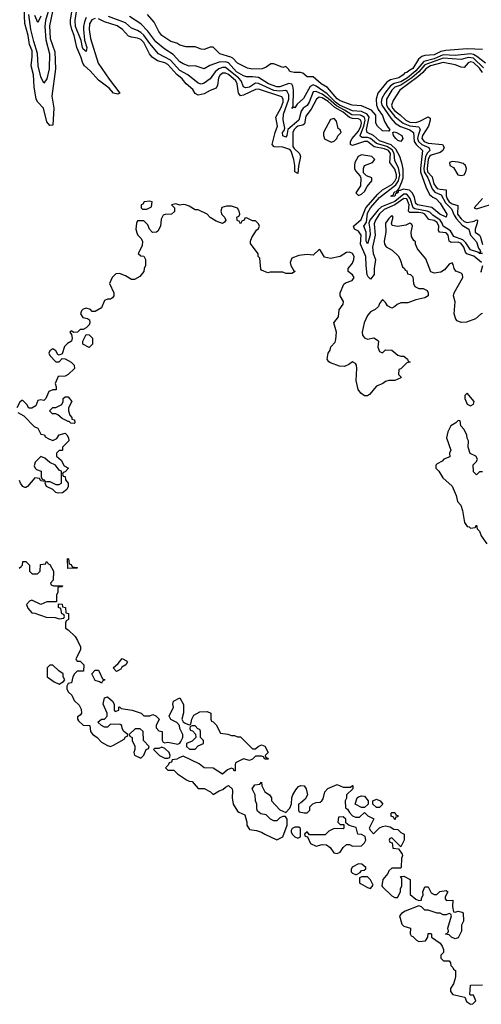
# Model space of a CAD drawing. Header units: inches. Extents: x 2380249 to 2585472, y 382747 to 546448.
# Tile 296 of 626: x 2548550 to 2551602, y 390186 to 396695. Entities that reach past the tile are written whole.
import ezdxf

# ---------------------------------------------------------------- set-up
doc = ezdxf.new("R2010")
doc.units = ezdxf.units.IN
doc.header["$MEASUREMENT"] = 0
doc.layers.add('C5349', color=7, linetype='Continuous')
doc.layers.add('C5359', color=7, linetype='Continuous')

msp = doc.modelspace()

# ---------------------------------------------------------------- linework, layer by layer
at = {"layer": 'C5349', "color": 4}
for points, elevation in [([(2548766.1, 396750), (2548746.2, 396653.8), (2548751, 396570), (2548781.9, 396481.8), (2548787.6, 396370), (2548762, 396190), (2548776.5, 396110), (2548770, 395998), (2548750, 395995.3), (2548730, 396019), (2548708.1, 396110), (2548669.7, 396150), (2548658.3, 396170), (2548646.2, 396250), (2548641, 396330), (2548626, 396390), (2548633.5, 396450), (2548631.5, 396490), (2548615, 396530), (2548605.4, 396590), (2548585, 396670), (2548578.8, 396770)], 16), ([(2548737.9, 396750), (2548719.8, 396690), (2548716.1, 396650), (2548722.1, 396562.1), (2548747.9, 396470), (2548745.3, 396370), (2548730, 396304), (2548710, 396275.3), (2548690, 396318), (2548671.2, 396390), (2548667.7, 396472.3), (2548642.6, 396550), (2548624.1, 396630), (2548611.4, 396730)], 12), ([(2548690, 396717.2), (2548670, 396675.3), (2548650, 396722)], 8), ([(2549050, 396701.7), (2549027.2, 396692.8), (2549012.1, 396667.9), (2549009.3, 396630), (2549018.9, 396570), (2549068.2, 396408.2), (2549141, 396301), (2549211.2, 396208.9), (2549198, 396202), (2549170, 396209.5), (2549141.4, 396241.4), (2549070, 396295.8), (2549016.9, 396356.9), (2548977.4, 396390), (2548967.5, 396407.5), (2548955.3, 396450), (2548928.2, 396510), (2548910.8, 396589.2), (2548895, 396630), (2548886.9, 396666.9), (2548886.8, 396693.2), (2548899.9, 396770)], 16), ([(2548990.2, 396710), (2548978.5, 396681.5), (2548972, 396650), (2548972.9, 396630), (2548978.8, 396558.8), (2548994.6, 396510), (2548990, 396484), (2548970, 396500.9), (2548966, 396510), (2548956.2, 396556.2), (2548918, 396650), (2548916.5, 396690), (2548924.7, 396750)], 12), ([(2550000, 396307.3), (2549997.8, 396310), (2549910, 396378.4), (2549890, 396379.8), (2549865.7, 396370), (2549843.1, 396350), (2549810, 396302.9), (2549770, 396276.2), (2549750, 396269.5), (2549730, 396276.2), (2549662.9, 396330), (2549610, 396359.8), (2549547.3, 396427.3), (2549468, 396468), (2549410, 396536.9), (2549371.6, 396591.6), (2549350, 396609.8), (2549330, 396622.6), (2549290, 396638), (2549250, 396673.7), (2549136.4, 396716.4)], 12), ([(2550000, 396340.9), (2549984.5, 396350), (2549930, 396409.8), (2549910, 396416.5), (2549870, 396413.1), (2549807, 396393), (2549770, 396369.4), (2549710, 396389.6), (2549670, 396388.2), (2549630, 396402.4), (2549610, 396415.6), (2549564.4, 396464.4), (2549510, 396498.9), (2549450, 396548.3), (2549398, 396618), (2549350, 396668), (2549275.8, 396715.8)], 8), ([(2550000, 396402.4), (2549990, 396407.3), (2549959.6, 396439.6), (2549947.1, 396447.1), (2549873.2, 396470), (2549830, 396512.7), (2549810, 396512.3), (2549770, 396498), (2549750, 396499.3), (2549710, 396516), (2549650, 396515.1), (2549610, 396527.3), (2549590, 396539.5), (2549549.2, 396550), (2549489.6, 396590), (2549470, 396616), (2549438.8, 396678.8), (2549395.1, 396730)], 4), ([(2550000, 396206.6), (2549997.7, 396210), (2549989, 396270), (2549979.4, 396290), (2549930, 396332.2), (2549910, 396341.6), (2549890, 396340.9), (2549873.4, 396326.6), (2549865.4, 396310), (2549858, 396262), (2549850, 396242), (2549810, 396227.1), (2549770, 396205.3), (2549730, 396195.8), (2549710, 396207), (2549693.9, 396233.9), (2549650.6, 396270.7), (2549624.2, 396304.2), (2549590, 396333.1), (2549530, 396398.2), (2549510, 396408.7), (2549462, 396422), (2549426.2, 396446.2), (2549407.6, 396470), (2549370, 396544), (2549350, 396564.2), (2549330, 396573.1), (2549290, 396578.5), (2549270, 396586.9), (2549230.6, 396630.6), (2549194.9, 396654.9), (2549110, 396679.7), (2549070, 396699.7)], 16), ([(2550000, 395433), (2549990, 395448), (2549950, 395461.2), (2549918, 395462), (2549887.7, 395452.3), (2549881, 395430), (2549887.1, 395407.1), (2549904.7, 395390), (2549912, 395370), (2549903.6, 395356.4), (2549890, 395348), (2549850, 395362), (2549810, 395388), (2549788.8, 395408.9), (2549730, 395438), (2549710, 395438), (2549670, 395462), (2549646, 395470), (2549630, 395472.7), (2549610, 395468), (2549582.8, 395477.2), (2549554, 395470), (2549574, 395450), (2549572.7, 395427.3), (2549554, 395410), (2549512.7, 395407.3), (2549498, 395402), (2549484.7, 395375.3), (2549482, 395330), (2549463.6, 395296.4), (2549454, 395290), (2549428.8, 395288.9), (2549409, 395309), (2549398, 395338), (2549370, 395366), (2549330, 395366), (2549322, 395350), (2549318, 395310), (2549325.4, 395285.4), (2549332, 395270), (2549351.2, 395251.1), (2549362, 395230), (2549359.6, 395200.4), (2549334, 395150), (2549350, 395134), (2549371.2, 395131.1), (2549382, 395110), (2549382, 395070), (2549372, 395050), (2549371.3, 395030), (2549343.6, 394996.4), (2549310, 394978), (2549290, 394978), (2549250, 395002), (2549210, 395018), (2549185.4, 395014.6), (2549162, 394990), (2549144.7, 394950), (2549172, 394890), (2549172, 394870), (2549163.6, 394856.4), (2549150, 394848), (2549130, 394848), (2549110, 394838), (2549092, 394790), (2549050, 394766), (2549030, 394766), (2549018, 394778), (2548990, 394788.7), (2548970, 394782), (2548958, 394770), (2548951.3, 394750), (2548966.8, 394726.8), (2548998.8, 394718.8), (2549011.2, 394711.1), (2549014.8, 394690), (2549010, 394678), (2548990, 394658), (2548970, 394646), (2548950, 394646), (2548931.6, 394628.4), (2548907.3, 394627.3), (2548890, 394638), (2548885.4, 394634.6), (2548882, 394630), (2548892.7, 394612.7), (2548898, 394590), (2548892, 394570), (2548865.4, 394554.6), (2548846, 394534), (2548830, 394486), (2548810, 394478), (2548802, 394482), (2548790, 394506), (2548770, 394518), (2548750, 394506), (2548742, 394490), (2548750, 394474), (2548790, 394434), (2548810, 394434), (2548830, 394454), (2548850, 394452), (2548891.2, 394431.1), (2548910.9, 394410.9), (2548912, 394390), (2548870, 394349), (2548850, 394339), (2548804.7, 394335.3), (2548784.7, 394290), (2548791.6, 394268.4), (2548791.3, 394248.7), (2548770, 394248.7), (2548743.5, 394236.5), (2548722, 394190), (2548710, 394178), (2548690, 394182), (2548670, 394178), (2548656.9, 394143.1), (2548630, 394126), (2548610, 394126), (2548598, 394150), (2548570, 394178), (2548563.6, 394176.4), (2548550, 394166), (2548532, 394130)], 24), ([(2550000, 395362.7), (2549990, 395366), (2549987.3, 395372.7), (2549986, 395390), (2550000, 395397)], 24), ([(2548538, 394098), (2548576.9, 394076.9), (2548645.4, 394005.4), (2548670, 393994), (2548690, 393954), (2548714, 393950), (2548718, 393938), (2548743.6, 393923.6), (2548770, 393914), (2548794.6, 393925.4), (2548810, 393951.3), (2548850, 393962), (2548862, 393950), (2548872, 393930), (2548874, 393910), (2548834, 393870), (2548834, 393850), (2548830, 393846), (2548810, 393846), (2548794, 393830), (2548794, 393810), (2548823.6, 393783.6), (2548844.7, 393744.7), (2548872, 393730), (2548850, 393706), (2548838, 393702), (2548834, 393690), (2548838, 393678), (2548850, 393674), (2548852.7, 393652.7), (2548871.2, 393631.1), (2548871, 393610), (2548862, 393590), (2548833.7, 393566.3), (2548804.7, 393564.7), (2548790, 393568.7), (2548768.8, 393588.9), (2548728, 393610), (2548718, 393630), (2548720.4, 393639.6), (2548730, 393642), (2548750, 393642), (2548790, 393622), (2548810, 393622), (2548826, 393630), (2548826, 393710), (2548810, 393718), (2548786, 393750), (2548748.4, 393768.4), (2548716.4, 393796.4), (2548690, 393808), (2548652, 393770), (2548645.4, 393745.4), (2548652, 393730), (2548662, 393722), (2548691.3, 393711.3), (2548692.7, 393672.7), (2548698, 393658), (2548710, 393654), (2548718, 393642), (2548690, 393646), (2548682, 393662), (2548650, 393666), (2548602, 393610), (2548590, 393602), (2548583.1, 393603.1), (2548570, 393608), (2548555.3, 393630), (2548549, 393649)], 24), ([(2548546, 393070), (2548560.4, 393079.6), (2548568, 393090), (2548570, 393114), (2548590, 393114), (2548614, 393090), (2548614, 393050), (2548632.7, 393032.7), (2548667.3, 393032.7), (2548686, 393050), (2548687.3, 393092.7), (2548722, 393098), (2548726, 393110), (2548732, 393112), (2548738, 393098), (2548750, 393094), (2548774, 393050), (2548772, 392990), (2548754, 392970), (2548758, 392958), (2548772.7, 392952.7), (2548832, 392952), (2548830, 392946), (2548810, 392946), (2548802, 392938), (2548802, 392910), (2548794, 392890), (2548794, 392846), (2548730, 392846), (2548690, 392828), (2548630, 392858), (2548614, 392850), (2548594, 392830), (2548603.6, 392803.6), (2548630, 392774), (2548650, 392772), (2548725.4, 392745.4), (2548783.6, 392743.6), (2548810, 392734), (2548842, 392738), (2548846, 392750), (2548842, 392762), (2548828, 392768), (2548822, 392802), (2548806, 392810), (2548806, 392834), (2548831.2, 392831.1), (2548834, 392814), (2548852, 392810), (2548854, 392774), (2548872, 392770), (2548872, 392730), (2548858, 392722), (2548852.7, 392707.3), (2548852.7, 392672.7), (2548870, 392662), (2548916.9, 392616.9), (2548931.6, 392591.6), (2548952, 392550), (2548952, 392530), (2548922, 392470), (2548923.6, 392463.6), (2548930, 392454), (2548950, 392454), (2548974, 392430), (2548972.7, 392387.3), (2548930, 392388), (2548912, 392370), (2548902, 392350), (2548892, 392310), (2548870, 392306), (2548862, 392290), (2548862, 392270), (2548872, 392250), (2548894, 392230), (2548910, 392194), (2548943.6, 392163.6), (2548956.9, 392136.9), (2548958, 392110), (2548950, 392098), (2548932.7, 392087.3), (2548932, 392070), (2548939.6, 392059.6), (2548970, 392032), (2549014, 392030), (2549018, 391990), (2549030.9, 391970.9), (2549062, 391950), (2549090, 391918), (2549130, 391896), (2549150, 391891.3), (2549170, 391898), (2549240.4, 391939.6), (2549250, 391954), (2549262, 391958), (2549266, 391970), (2549238, 391990), (2549228, 392010), (2549226, 392030), (2549215.3, 392035.3), (2549150, 392038), (2549130, 392018), (2549110, 392018), (2549090, 392028), (2549066, 392050), (2549090, 392071.3), (2549110, 392072), (2549128, 392090), (2549128.7, 392110), (2549102, 392170), (2549110, 392212), (2549130, 392218), (2549164.7, 392190), (2549174, 392170), (2549174, 392130), (2549182, 392122), (2549206, 392130), (2549206, 392150), (2549210, 392152), (2549222, 392142), (2549294, 392130), (2549354, 392110), (2549370, 392094), (2549410, 392094), (2549430, 392102), (2549450, 392094), (2549472, 392070), (2549452, 392030), (2549452.7, 392012.7), (2549470, 391994), (2549492, 391990), (2549492.7, 391932.7), (2549498, 391918), (2549510, 391914), (2549530, 391918), (2549595.3, 391904.7), (2549608.4, 391911.6), (2549616.4, 391923.6), (2549628, 391950), (2549628, 391970), (2549608, 392010), (2549606, 392030), (2549588.4, 392048.4), (2549548.8, 392068.9), (2549538, 392090), (2549568, 392150), (2549562, 392170), (2549568, 392190), (2549610, 392212), (2549632.7, 392167.3), (2549632.7, 392112.7), (2549622, 392070), (2549630, 392054), (2549643.6, 392043.6), (2549670, 392034), (2549682, 392038), (2549688.4, 392071.6), (2549702, 392098), (2549740.4, 392119.6), (2549790, 392122), (2549814, 392110), (2549814, 392070), (2549818, 392058), (2549830, 392054), (2549850, 392034), (2549878, 391978), (2549927.3, 391972.7), (2549950, 391962), (2549970, 391962), (2549990, 391954), (2550000, 391954)], 24), ([(2550000, 391793), (2549978, 391782), (2549974, 391770), (2549974, 391730), (2549970, 391728), (2549962, 391742), (2549950, 391746), (2549923.6, 391736.4), (2549890, 391708), (2549830, 391748), (2549770, 391748.7), (2549736.4, 391776.4), (2549630, 391826), (2549603.6, 391816.4), (2549590, 391806), (2549558, 391802), (2549552.7, 391787.3), (2549538, 391782), (2549532.7, 391767.3), (2549514, 391750), (2549530, 391734), (2549570, 391734), (2549594, 391710), (2549652, 391670), (2549670, 391661), (2549690, 391658), (2549730, 391612), (2549770, 391612), (2549810.9, 391590.9), (2549830, 391572), (2549870, 391598), (2549894, 391606), (2549910, 391622), (2549930, 391632), (2549934, 391630), (2549954, 391610), (2549958, 391598), (2549956, 391550), (2549962, 391510), (2549990, 391462), (2550000, 391457)], 24)]:
    msp.add_lwpolyline(points, dxfattribs=dict(at, elevation=elevation))
at = {"layer": 'C5349', "color": 4, "elevation": 24}
for points in [[(2549410, 395495.3), (2549374, 395490), (2549364.7, 395475.3), (2549354, 395470), (2549354, 395450), (2549362, 395442), (2549390, 395442), (2549422, 395458), (2549426, 395490)], [(2549010, 394528), (2548968, 394550), (2548968, 394570), (2548990, 394614), (2549010, 394612), (2549031, 394590), (2549031, 394550)], [(2548910, 394026), (2548887.3, 394027.3), (2548878, 394038), (2548870, 394038), (2548830, 394058), (2548803.1, 394083.1), (2548790, 394088.7), (2548766, 394090), (2548746, 394110), (2548768.4, 394131.6), (2548790, 394132), (2548828.4, 394151.6), (2548838, 394170), (2548838, 394190), (2548850, 394202), (2548870, 394202), (2548894, 394170), (2548872, 394130), (2548872, 394110), (2548881, 394081), (2548894, 394066), (2548894, 394054), (2548912, 394050), (2548914, 394030)], [(2548867.3, 393067.3), (2548866, 393134), (2548872, 393130), (2548878, 393098), (2548890, 393094), (2548898, 393078), (2548930, 393074), (2548930, 393068.7)], [(2548770, 392428), (2548750, 392428), (2548732, 392410), (2548732, 392350), (2548776.9, 392316.9), (2548810, 392302), (2548840.4, 392319.6), (2548848, 392330), (2548838, 392350), (2548838, 392370), (2548808, 392390)], [(2549190, 392386), (2549168, 392410), (2549200.4, 392439.6), (2549227.3, 392472.7), (2549256.9, 392456.9), (2549262, 392450), (2549252, 392430), (2549224.7, 392415.3), (2549218, 392402)], [(2549090, 392308.7), (2549078, 392318), (2549050, 392326), (2549028, 392370), (2549050, 392394), (2549070, 392394), (2549074, 392390), (2549098, 392338), (2549114, 392330), (2549098, 392322)], [(2549710, 392026), (2549690, 392026), (2549678, 392022), (2549674, 392010), (2549678, 391998), (2549692.7, 391992.7), (2549712.7, 391972.7), (2549714, 391950), (2549690, 391926), (2549654, 391910), (2549654, 391890), (2549672.7, 391872.7), (2549710, 391872), (2549730, 391894), (2549766, 391910), (2549766, 391930), (2549746, 391950), (2549746, 391990), (2549742, 392002), (2549727.3, 392007.3)], [(2549347.3, 392007.3), (2549312.7, 392007.3), (2549274, 391970), (2549278, 391958), (2549294, 391950), (2549294, 391930), (2549311.6, 391891.6), (2549312, 391870), (2549304.7, 391850), (2549310, 391834), (2549350, 391814), (2549370, 391834), (2549386, 391870), (2549402, 391878), (2549406, 391890), (2549368, 391930), (2549366, 391990)], [(2549490, 391886), (2549470, 391878), (2549442, 391878), (2549434, 391870), (2549474, 391830), (2549510, 391814), (2549530, 391814), (2549542, 391818), (2549546, 391830), (2549538, 391850), (2549510, 391878)]]:
    msp.add_lwpolyline(points, close=True, dxfattribs=at)
at = {"layer": 'C5359', "color": 4}
for points, elevation in [([(2551610, 396498.4), (2551510, 396502.6), (2551367.8, 396492.2), (2551334.4, 396485.6), (2551290, 396463.1), (2551230, 396458.5), (2551209.1, 396450.9), (2551187.1, 396432.9), (2551150, 396371.5), (2551122.3, 396357.7), (2551110, 396346.3), (2551097.1, 396342.9), (2551086.8, 396330), (2551056.3, 396310), (2551002.9, 396297.2), (2550990.2, 396289.9), (2550978.4, 396281.6), (2550917.6, 396210), (2550906.4, 396170), (2550908.7, 396128.7), (2550920.4, 396100.4), (2550950, 396061), (2550961.7, 396021.7), (2550984, 395984), (2550998, 395970), (2550990, 395958), (2550950, 395959), (2550915.3, 395990), (2550906, 396010), (2550904.4, 396064.4), (2550876.4, 396096.4), (2550810, 396126.3), (2550748.7, 396130), (2550670, 396158.3), (2550650, 396171.3), (2550585.8, 396245.8), (2550542.4, 396270), (2550490, 396316.2), (2550450, 396317.2), (2550422, 396342), (2550406.8, 396346.8), (2550365.1, 396345.1), (2550346, 396350), (2550334.6, 396354.6), (2550330, 396366), (2550310, 396386), (2550290, 396378), (2550230, 396404), (2550210, 396402), (2550179.8, 396380.2), (2550154, 396370), (2550090, 396368), (2550055.3, 396375.3), (2550000, 396402.4)], 4), ([(2551630, 396406.9), (2551572.2, 396452.2), (2551550, 396463.8), (2551530, 396468.2), (2551430, 396459.1), (2551350, 396461.8), (2551290, 396436.2), (2551221.5, 396418.5), (2551170, 396355.8), (2551113.4, 396310), (2551070, 396284.3), (2551027.3, 396272.7), (2551002.2, 396257.8), (2550964.3, 396210), (2550945.2, 396174.8), (2550940.9, 396150), (2550943.8, 396130), (2551003.1, 396043.1), (2551031.8, 396011.8), (2551068.3, 395988.3), (2551130, 395966), (2551153.6, 395950), (2551158.2, 395890), (2551171.1, 395870), (2551213.6, 395830), (2551199.5, 395710), (2551200.9, 395690), (2551234.7, 395590), (2551260.3, 395540.3), (2551281.7, 395521.7), (2551303.8, 395510), (2551330, 395481.6), (2551374, 395410), (2551370, 395389.4), (2551327.6, 395410), (2551274.2, 395454.2), (2551180.9, 395470), (2551170, 395479.5), (2551159.7, 395519.7), (2551147.1, 395547.1), (2551127.1, 395567.1), (2551084.7, 395575.3), (2551065.1, 395565.1), (2551054.9, 395565.1), (2551050.3, 395550), (2551036.1, 395543.9), (2551030, 395528.4), (2551006.6, 395526.6), (2551006.6, 395530), (2551022, 395538), (2551023.6, 395550), (2551030, 395555.8), (2551038.5, 395558.5), (2551047.3, 395552.7), (2551042, 395562), (2551058.5, 395581.5), (2551077.8, 395622.2), (2551085.4, 395650), (2551086.2, 395706.2), (2551079.8, 395739.8), (2551064.2, 395790), (2551038.2, 395838.2), (2551006.9, 395866.9), (2550930, 395894.6), (2550888.9, 395928.9), (2550847.4, 395950), (2550844.1, 395970), (2550861, 396050), (2550848.5, 396070), (2550810, 396087.3), (2550750, 396091.5), (2550665.3, 396130), (2550638.3, 396150), (2550583.6, 396203.6), (2550510, 396256.2), (2550490, 396263.8), (2550470, 396254), (2550425.9, 396174.1), (2550383.8, 396136.2), (2550370, 396113.2), (2550363.6, 396116.4), (2550350, 396108), (2550358, 396122), (2550359.8, 396230), (2550355.5, 396255.5), (2550348.5, 396268.5), (2550330, 396273.1), (2550271.2, 396251.1), (2550250, 396251.9), (2550195.6, 396270), (2550130, 396312), (2550090, 396317.4), (2550050, 396316.4), (2550030, 396323.1), (2550000, 396340.9)], 8), ([(2551617.6, 396377.6), (2551550, 396439.9), (2551515, 396445), (2551469.4, 396430.7), (2551350, 396439.6), (2551230, 396396.5), (2551190.1, 396349.9), (2551143.2, 396310), (2551070, 396261.9), (2551030, 396248.8), (2551010.2, 396230), (2550975.8, 396170), (2550974.5, 396130), (2550986.1, 396110), (2551030, 396054.7), (2551084.9, 396010), (2551130, 395993.6), (2551190, 395986), (2551199, 395970), (2551183.9, 395930), (2551181.5, 395910), (2551188, 395890), (2551209.6, 395869.7), (2551254.9, 395850), (2551259.6, 395839.6), (2551262.6, 395830), (2551245.8, 395814.2), (2551233.1, 395790), (2551222.7, 395710), (2551224.3, 395690), (2551249.4, 395650), (2551276.7, 395576.7), (2551294.7, 395554.7), (2551336.2, 395536.2), (2551364.8, 395484.8), (2551405.2, 395445.2), (2551421.9, 395401.9), (2551438.2, 395378.2), (2551475.8, 395335.8), (2551519.5, 395310), (2551530.2, 395270.2), (2551570, 395227.3), (2551583.4, 395183.4), (2551594.9, 395170), (2551596.8, 395163.2), (2551591.6, 395151.6), (2551610, 395149.2), (2551590.4, 395149.6), (2551578.6, 395158.6), (2551530, 395173.3), (2551499.7, 395219.8), (2551479.2, 395239.2), (2551421, 395261), (2551398.7, 395298.7), (2551351.2, 395330), (2551343.9, 395350), (2551329.9, 395369.9), (2551282, 395402), (2551261.4, 395421.4), (2551244.5, 395430), (2551163.5, 395443.5), (2551151, 395450), (2551132.9, 395512.9), (2551110, 395541.4), (2551090, 395542.4), (2551030, 395492.5), (2550942.9, 395457.1), (2550921.4, 395438.6), (2550866, 395370), (2550858.4, 395350), (2550866.4, 395310), (2550867.7, 395270), (2550850, 395214), (2550840.9, 395230), (2550841.2, 395290), (2550826.6, 395330), (2550842.7, 395357.3), (2550850, 395416.4), (2550869.8, 395450), (2550930, 395518.8), (2551036.3, 395603.6), (2551054.6, 395630), (2551063.7, 395670), (2551054.5, 395714.5), (2551030, 395762.7), (2551025.6, 395810), (2551013.4, 395833.4), (2550977.4, 395857.4), (2550910, 395875.8), (2550870, 395909.9), (2550850, 395915.2), (2550815.2, 395915.2), (2550803.6, 395923.6), (2550802.4, 395930), (2550825.6, 395990), (2550833.5, 396030), (2550829.2, 396049.2), (2550817.7, 396057.7), (2550802.7, 396062.7), (2550746.2, 396066.2), (2550697.6, 396097.6), (2550644.3, 396124.3), (2550590, 396174.6), (2550550, 396203), (2550510, 396221.2), (2550490, 396218), (2550464.7, 396150), (2550450, 396128.2), (2550425.3, 396110), (2550410.3, 396090), (2550394.9, 396030), (2550322.8, 395970), (2550316.4, 395930), (2550310, 395919.3), (2550290, 395926.6), (2550288, 395950), (2550298.3, 395961.7), (2550302.9, 395977.1), (2550293, 396033), (2550295.1, 396070), (2550329.8, 396170), (2550330, 396199), (2550319.7, 396219.7), (2550310, 396226), (2550270, 396221.3), (2550230, 396226.6), (2550130, 396272.8), (2550110, 396275), (2550070, 396247.9), (2550043.5, 396243.5), (2550029.8, 396249.9), (2550014, 396290), (2550000, 396307.3)], 12), ([(2551610, 396345.4), (2551590, 396374.2), (2551550, 396412.2), (2551530, 396416.8), (2551516.4, 396410), (2551490, 396378.4), (2551470, 396380.5), (2551430, 396397.2), (2551350, 396412.8), (2551265.7, 396390), (2551235.2, 396370), (2551214.8, 396345.2), (2551182.8, 396317.2), (2551063.7, 396230), (2551019.1, 396160.9), (2551008.5, 396130), (2551015.2, 396110), (2551030, 396091.5), (2551066.8, 396066.8), (2551103.6, 396030), (2551130, 396018.4), (2551170, 396015), (2551196.4, 396023.6), (2551250, 396053.1), (2551264.9, 396044.9), (2551265.3, 396030), (2551252.9, 395990), (2551213.8, 395930), (2551210.2, 395910), (2551224.7, 395890), (2551250, 395879.1), (2551344.9, 395870), (2551356.5, 395850), (2551347.8, 395830), (2551330, 395815.8), (2551270, 395799.5), (2551259.3, 395790), (2551251.4, 395770), (2551244.2, 395710), (2551247.2, 395690), (2551276.7, 395656.7), (2551288.1, 395610), (2551310, 395579.7), (2551330, 395573.4), (2551371, 395571), (2551370.8, 395530), (2551376.2, 395510), (2551389.7, 395489.7), (2551410, 395477), (2551446.9, 395466.9), (2551445.1, 395410), (2551470, 395377.6), (2551490, 395359.8), (2551510, 395353.3), (2551556.1, 395363.9), (2551570, 395372.2), (2551576.3, 395370), (2551574.5, 395350), (2551561, 395310), (2551562.9, 395290), (2551590.1, 395270.1), (2551597.7, 395257.7), (2551609.6, 395209.6)], 16), ([(2551603.5, 395090), (2551552.3, 395132.3), (2551506.1, 395146.1), (2551497.6, 395157.6), (2551487.9, 395190), (2551470, 395214.7), (2551450, 395225), (2551402.9, 395222.9), (2551390.8, 395230.8), (2551382.9, 395270), (2551370, 395286), (2551326, 395290), (2551320.2, 395300.2), (2551320.5, 395330), (2551310, 395355.2), (2551290, 395367.1), (2551254.9, 395374.9), (2551229.3, 395409.3), (2551215.3, 395415.3), (2551190, 395421.3), (2551130, 395420.3), (2551123.7, 395423.7), (2551120.3, 395430), (2551125.3, 395470), (2551110, 395510.6), (2551090, 395513.4), (2551030, 395471.4), (2550959.2, 395440.8), (2550928.9, 395411.1), (2550903.2, 395370), (2550895, 395345), (2550900.5, 395270), (2550882.8, 395190), (2550887.6, 395150), (2550903.2, 395110), (2550893.8, 395050), (2550894.3, 395010), (2550870, 394980.5), (2550854.1, 394994.2), (2550848.5, 395008.5), (2550840.7, 395070), (2550838.4, 395130), (2550804.4, 395210), (2550807.3, 395270), (2550790, 395297.2), (2550763.7, 395310), (2550758, 395330), (2550807.1, 395372.9), (2550838.3, 395450), (2550917.7, 395542.3), (2550948.6, 395570), (2551010, 395605.6), (2551030, 395627.1), (2551040.7, 395650), (2551042.7, 395670), (2551030, 395706), (2550996.8, 395750), (2551001.4, 395810), (2550987.9, 395830), (2550962.2, 395842.2), (2550894.8, 395854.8), (2550850, 395890.5), (2550829.8, 395889.8), (2550750, 395862.2), (2550737.6, 395870), (2550736.4, 395890), (2550748, 395910), (2550790, 395958.4), (2550806, 395990), (2550809.9, 396010), (2550805.3, 396030), (2550790, 396039.5), (2550750, 396041.3), (2550730, 396048.3), (2550690, 396084.1), (2550633.9, 396113.9), (2550590, 396154.8), (2550550, 396178.1), (2550530, 396182), (2550512, 396170), (2550476.9, 396103.1), (2550442.6, 396057.4), (2550433.8, 396006.2), (2550422.3, 395997.7), (2550390, 395990.6), (2550377.5, 395982.5), (2550364, 395970), (2550355.1, 395950), (2550357, 395857), (2550364.2, 395844.2), (2550400.9, 395810), (2550407.6, 395790), (2550393.8, 395726.2), (2550390, 395678), (2550370, 395688.7), (2550369.8, 395730), (2550363.1, 395770), (2550344.9, 395824.9), (2550336.1, 395836.1), (2550290, 395852.8), (2550233.6, 395853.6), (2550219.6, 395870), (2550238.4, 395950), (2550255.3, 395990), (2550242.7, 396050), (2550276.2, 396110), (2550291.7, 396150), (2550293.3, 396170), (2550283.9, 396183.9), (2550130, 396235.3), (2550110, 396232.7), (2550030, 396195.3), (2550010, 396191.6), (2550000, 396206.6)], 16), ([(2551610, 395512.7), (2551556, 395450), (2551570, 395444.9), (2551656, 395470)], 24), ([(2550000, 395397), (2550002, 395398), (2550006, 395410), (2550002, 395430), (2550000, 395433)], 24), ([(2551610, 394753.6), (2551601, 394750), (2551563, 394717), (2551504.5, 394695.5), (2551470, 394693.2), (2551443.7, 394703.7), (2551435.1, 394715.1), (2551423.7, 394750), (2551428.7, 394830), (2551419, 394870), (2551424, 394890), (2551479.5, 394990), (2551478, 395010), (2551470, 395019.3), (2551433.2, 395033.2), (2551422, 395050), (2551417.2, 395077.2), (2551410, 395088), (2551390, 395079), (2551359.1, 395040.9), (2551335.2, 395024.8), (2551290, 395019), (2551269.1, 395029.1), (2551234.8, 395114.8), (2551180.2, 395180.2), (2551168, 395210), (2551167.3, 395227.3), (2551155.3, 395235.3), (2551140.9, 395260.9), (2551138, 395290), (2551146.6, 395330), (2551142, 395342), (2551130, 395349.3), (2551103.2, 395336.8), (2551050, 395327), (2551014, 395334), (2551008.7, 395350), (2551019.3, 395390), (2551010, 395399.3), (2550990, 395381.2), (2550968.4, 395350), (2550970.7, 395290), (2550960.4, 395230), (2550962, 395210), (2550973, 395193), (2551011.9, 395171.8), (2551052.8, 395132.8), (2551066.8, 395110), (2551082, 395062), (2551094, 395050), (2551098, 395038), (2551110, 395034), (2551114, 395014), (2551134, 395010), (2551150, 394994), (2551154, 394950), (2551162, 394930), (2551190, 394918), (2551218, 394918), (2551244.7, 394904.7), (2551251, 394890), (2551251, 394870), (2551230, 394855.3), (2551170, 394842), (2551116.9, 394823.1), (2551070, 394822), (2551047.1, 394812.9), (2551030, 394798), (2551010, 394788.7), (2550983.1, 394803.1), (2550970, 394826), (2550950, 394846), (2550930, 394818), (2550922, 394798), (2550901.1, 394778.9), (2550870, 394762.7), (2550850, 394739), (2550828.7, 394690), (2550814, 394630), (2550817.3, 394610), (2550830, 394591), (2550850, 394582.8), (2550890.9, 394590.9), (2550916.9, 394576.9), (2550922, 394570), (2550918, 394530), (2550930, 394502), (2550950, 394492), (2550970, 394511.3), (2551010, 394510.8), (2551050, 394478), (2551070, 394471.3), (2551090.8, 394470.8), (2551114, 394450), (2551118, 394438), (2551132, 394430), (2551110, 394426), (2551070, 394386), (2551058, 394382), (2551054, 394350), (2551071.6, 394331.6), (2551070, 394328), (2551030.9, 394309.1), (2550990, 394308.7), (2550970, 394302), (2550950.8, 394289.2), (2550910, 394272.7), (2550863.5, 394216.5), (2550850, 394209), (2550830, 394209), (2550805.6, 394225.6), (2550788.7, 394250), (2550774, 394310), (2550779, 394390), (2550777.2, 394410), (2550770, 394422), (2550750, 394432.3), (2550725.4, 394414.6), (2550696.9, 394403.1), (2550664.7, 394404.7), (2550605.6, 394425.6), (2550593.6, 394433.6), (2550584, 394450), (2550589.3, 394490.7), (2550602, 394510), (2550608.4, 394531.6), (2550636.4, 394563.6), (2550640.4, 394579.6), (2550644, 394630), (2550628, 394690), (2550657.2, 394730), (2550663.3, 394776.7), (2550690, 394814), (2550691.9, 394831.9), (2550669, 394870), (2550668.7, 394890), (2550694, 394946), (2550704.7, 394955.3), (2550748.7, 394970), (2550761.2, 394990), (2550750, 395008.7), (2550722, 395030), (2550722, 395050), (2550750, 395086), (2550759.3, 395110), (2550761.2, 395130), (2550750, 395148.7), (2550730, 395159), (2550710, 395155.3), (2550670, 395128.7), (2550604.7, 395115.3), (2550564.5, 395124.5), (2550538, 395170), (2550530, 395175.3), (2550490, 395138), (2550450, 395142), (2550396.4, 395136.4), (2550350, 395118), (2550338, 395090), (2550342, 395070), (2550359.6, 395039.6), (2550372, 395030), (2550350, 395018), (2550310, 395018), (2550290, 395026), (2550206, 395026), (2550190, 395022), (2550150, 395038), (2550144.7, 395044.7), (2550138, 395118), (2550128, 395130), (2550127.3, 395147.3), (2550076.4, 395216.4), (2550075.3, 395230), (2550084.7, 395255.3), (2550116.4, 395303.6), (2550130, 395314), (2550135.3, 395330), (2550130, 395346), (2550110, 395366), (2550090, 395366), (2550050, 395386), (2550038, 395382), (2550034, 395370), (2550018, 395362), (2550010, 395346), (2550002, 395362), (2550000, 395362.7)], 24), ([(2551603.8, 395023.8), (2551601.7, 395030), (2551613, 395070)], 16), ([(2551610, 393706), (2551590, 393706), (2551570, 393686), (2551550, 393706), (2551548, 393752), (2551570, 393774), (2551578, 393790), (2551566, 393810), (2551528, 393828), (2551515.3, 393870), (2551518, 393910), (2551508.4, 393928.4), (2551507.3, 393947.3), (2551490, 393986), (2551468, 394010), (2551462, 394042), (2551450, 394046), (2551434, 394030), (2551402, 394010), (2551382, 393970), (2551372, 393930), (2551402, 393850), (2551392, 393830), (2551394, 393806), (2551354, 393790), (2551343.6, 393776.4), (2551310, 393758), (2551302, 393750), (2551302, 393730), (2551322, 393710), (2551347.1, 393667.1), (2551410.7, 393610.7), (2551436, 393550), (2551446, 393510), (2551466.4, 393486.4), (2551478, 393450), (2551492, 393370), (2551510, 393344.7), (2551522, 393342), (2551530, 393334), (2551562, 393338), (2551570, 393354), (2551574, 393330), (2551590, 393314), (2551602, 393282), (2551638, 393230)], 28), ([(2550000, 391954), (2550010, 391954), (2550090, 391874), (2550110, 391874), (2550126, 391890), (2550150, 391902), (2550171.6, 391891.6), (2550192, 391850), (2550174, 391830), (2550178, 391818), (2550190, 391814), (2550192.7, 391807.3), (2550170, 391806), (2550162, 391822), (2550150, 391826), (2550110, 391826), (2550090, 391806), (2550070, 391798), (2550030, 391808), (2550000, 391793)], 24), ([(2550000, 391457), (2550038, 391438), (2550052, 391390), (2550052, 391370), (2550070, 391342), (2550115.3, 391335.3), (2550150, 391324.7), (2550172, 391310), (2550250, 391274), (2550290, 391294), (2550318, 391370), (2550318, 391410), (2550307.3, 391427.3), (2550290, 391428), (2550270, 391418), (2550250, 391398), (2550230, 391398), (2550208.8, 391408.9), (2550179, 391439), (2550145.6, 391445.6), (2550122.7, 391462.7), (2550118, 391478), (2550119, 391510), (2550108.4, 391531.6), (2550108, 391570), (2550088, 391610), (2550104, 391636), (2550138, 391642), (2550150, 391654), (2550152, 391630), (2550163.6, 391603.6), (2550171.6, 391591.6), (2550202, 391570), (2550214, 391550), (2550214, 391530), (2550270, 391472), (2550310, 391454), (2550336.4, 391483.6), (2550348.4, 391511.6), (2550348.7, 391550), (2550355.3, 391570), (2550376.5, 391603.5), (2550394.6, 391625.4), (2550410, 391632), (2550430, 391631.3), (2550444.7, 391610), (2550454, 391570), (2550436.9, 391543.1), (2550410, 391518), (2550394, 391510), (2550394, 391470), (2550398, 391458), (2550430, 391452), (2550450, 391452), (2550460.4, 391459.6), (2550468, 391470), (2550469, 391491), (2550488.7, 391511.3), (2550510, 391521), (2550537.2, 391522.8), (2550548, 391530), (2550556.4, 391543.6), (2550568.4, 391591.6), (2550587.3, 391612.7), (2550650, 391638), (2550690, 391622), (2550738, 391622), (2550750, 391632), (2550754, 391630), (2550754, 391610), (2550712, 391570), (2550711.2, 391548.9), (2550702, 391530), (2550704.7, 391484.7), (2550716.9, 391476.9), (2550730, 391454), (2550751.6, 391431.6), (2550770, 391422), (2550796.4, 391423.6), (2550830, 391454), (2550851.6, 391431.6), (2550891.2, 391411.1), (2550862, 391350), (2550870, 391334), (2550890, 391314), (2550928.4, 391351.6), (2550950, 391362), (2550970, 391364.7), (2550999.6, 391359.6), (2551023.6, 391343.6), (2551050, 391342), (2551070, 391322), (2551091.6, 391311.6), (2551092, 391270), (2551070, 391226), (2551010, 391286), (2550998, 391282), (2550994, 391270), (2550998, 391258), (2551014, 391254), (2551018, 391218), (2551054, 391214), (2551079.6, 391179.6), (2551082, 391170), (2551074, 391150), (2551072.7, 391092.7), (2551070, 391086), (2551010, 391086), (2550991.6, 391068.4), (2550984.7, 391050), (2550951.3, 391010), (2550944.7, 390970), (2550950, 390962), (2551010, 390902), (2551030, 390892), (2551047.3, 390892.7), (2551068, 390930), (2551068.7, 390950), (2551078, 390970), (2551078, 391018), (2551068.4, 391031.6), (2551090, 391032), (2551132, 391010), (2551132.7, 390912.7), (2551170, 390882), (2551190, 390872), (2551206, 390874), (2551206, 390886), (2551219, 390910), (2551215.3, 390930), (2551230, 390962), (2551250, 390962), (2551270, 390922), (2551290, 390912), (2551307.3, 390912.7), (2551328.8, 390931.1), (2551370, 390938), (2551382, 390930), (2551363.6, 390896.4), (2551363.6, 390883.6), (2551372.7, 390872.7), (2551414, 390874), (2551411.6, 390831.6), (2551418, 390798), (2551430, 390794), (2551450, 390802), (2551476, 390796), (2551482, 390790), (2551483.6, 390736.4), (2551472, 390710), (2551471.3, 390670), (2551450, 390626), (2551430, 390618), (2551406, 390630), (2551390, 390646), (2551366, 390650), (2551382, 390658), (2551386, 390670), (2551382, 390690), (2551406, 390770), (2551402, 390782), (2551390, 390786), (2551370, 390778), (2551350, 390778), (2551330, 390788.7), (2551310, 390789), (2551250, 390808), (2551228.4, 390808.4), (2551206, 390830), (2551190, 390838), (2551099.1, 390800.9), (2551074.8, 390785.2), (2551062, 390770), (2551076, 390716), (2551090, 390702), (2551134, 390690), (2551132.7, 390652.7), (2551138, 390638), (2551150, 390634), (2551174, 390610), (2551190, 390602), (2551234, 390606), (2551248, 390630), (2551250, 390654), (2551270, 390654), (2551274, 390650), (2551274, 390630), (2551331.2, 390591.1), (2551344.7, 390570), (2551351.6, 390548.4), (2551351.6, 390528.4), (2551334, 390510), (2551334, 390490), (2551352.7, 390472.7), (2551390, 390474), (2551399.6, 390459.6), (2551402, 390442), (2551414, 390430), (2551418, 390418), (2551431.3, 390410), (2551431.3, 390370), (2551426.8, 390350), (2551418, 390322), (2551398, 390290), (2551398, 390270), (2551414, 390250), (2551492.7, 390232.7), (2551505.4, 390205.4), (2551530, 390186), (2551546, 390190), (2551566, 390210), (2551550, 390246), (2551530, 390246), (2551526, 390250), (2551530, 390312), (2551610, 390314)], 24)]:
    msp.add_lwpolyline(points, dxfattribs=dict(at, elevation=elevation))
for points, elevation in [([(2550630, 396042), (2550605.4, 396034.6), (2550558, 395950), (2550558, 395930), (2550566.4, 395906.4), (2550610, 395884.7), (2550630, 395892), (2550648, 395910), (2550653.6, 395926.4), (2550675.3, 395950), (2550670, 395966), (2550655.3, 395975.3), (2550644.7, 396024.7)], 24), ([(2551070, 395889.2), (2551050, 395897.2), (2551037.2, 395910), (2551021.2, 395930), (2551018, 395950), (2551026.3, 395953.7), (2551042, 395950), (2551077.3, 395930), (2551082.8, 395910)], 4), ([(2550810, 395800.9), (2550788.2, 395790), (2550765.3, 395750), (2550763.8, 395730), (2550763.8, 395710), (2550770, 395696), (2550801, 395661), (2550806.8, 395646.8), (2550803.5, 395596.5), (2550772, 395550), (2550790, 395532), (2550810, 395541), (2550830, 395558), (2550846.8, 395593.2), (2550879, 395630), (2550878, 395650), (2550842.7, 395662.7), (2550823.2, 395683.2), (2550822.7, 395710), (2550829.3, 395730), (2550882, 395750), (2550899, 395770), (2550878, 395790)], 24), ([(2551410, 395757.2), (2551392, 395750), (2551394, 395730), (2551418.8, 395718.8), (2551446.8, 395670), (2551470, 395664.9), (2551488.7, 395670), (2551501.2, 395690), (2551504, 395710), (2551498, 395730), (2551483.1, 395743.1), (2551450, 395754)], 24), ([(2551510, 394226), (2551494, 394210), (2551494, 394190), (2551510, 394154), (2551530, 394142), (2551550, 394154), (2551555.3, 394170)], 28), ([(2550810, 391486), (2550768.4, 391508.4), (2550782, 391550), (2550790, 391558), (2550810, 391564.7), (2550830, 391562), (2550854, 391530), (2550854, 391510), (2550830, 391486)], 24), ([(2550910, 391488), (2550886, 391510), (2550886, 391530), (2550910, 391542), (2550934, 391530), (2550952, 391510), (2550930, 391488)], 24), ([(2551030, 391406), (2551022, 391422), (2551006, 391430), (2551006, 391450), (2551010, 391454), (2551030, 391454), (2551038, 391438), (2551051.6, 391431.6), (2551050, 391426), (2551038, 391422)], 24), ([(2550690, 391426), (2550658, 391422), (2550654, 391390), (2550670, 391374), (2550694, 391374), (2550694, 391350), (2550690, 391346), (2550630, 391348.7), (2550594, 391330), (2550570, 391306), (2550466, 391306), (2550450, 391326), (2550434, 391310), (2550438, 391298), (2550454, 391294), (2550474, 391250), (2550510, 391232), (2550550, 391242), (2550579.6, 391239.6), (2550603.6, 391223.6), (2550626.8, 391186.8), (2550650, 391182), (2550670, 391192), (2550690, 391222), (2550710, 391242), (2550730, 391242), (2550750, 391232), (2550810, 391234), (2550830, 391254), (2550838, 391270), (2550835.3, 391295.3), (2550810, 391308.7), (2550786, 391310), (2550774.6, 391354.6), (2550728, 391368), (2550706, 391386), (2550706, 391410)], 24), ([(2550370, 391358), (2550351.6, 391348.4), (2550344.7, 391335.3), (2550345.4, 391325.4), (2550352, 391310), (2550370, 391292), (2550390, 391284.7), (2550407.3, 391292.7), (2550407.3, 391347.3), (2550396.4, 391356.4)], 24), ([(2550790, 391115.3), (2550747.5, 391092.5), (2550742, 391078), (2550742.8, 391062.8), (2550750, 391052), (2550770, 391044.7), (2550776.4, 391043.6), (2550802, 391058), (2550810, 391071.3), (2550828, 391072), (2550838, 391082), (2550838, 391090), (2550812.9, 391112.9)], 24), ([(2550811.6, 391028.4), (2550798, 391022), (2550798, 390990), (2550803.5, 390983.5), (2550850, 390958), (2550870, 390952), (2550887.3, 390972.7), (2550870, 391008), (2550850, 391028)], 24)]:
    msp.add_lwpolyline(points, close=True, dxfattribs=dict(at, elevation=elevation))

doc.saveas('drawing.dxf')
